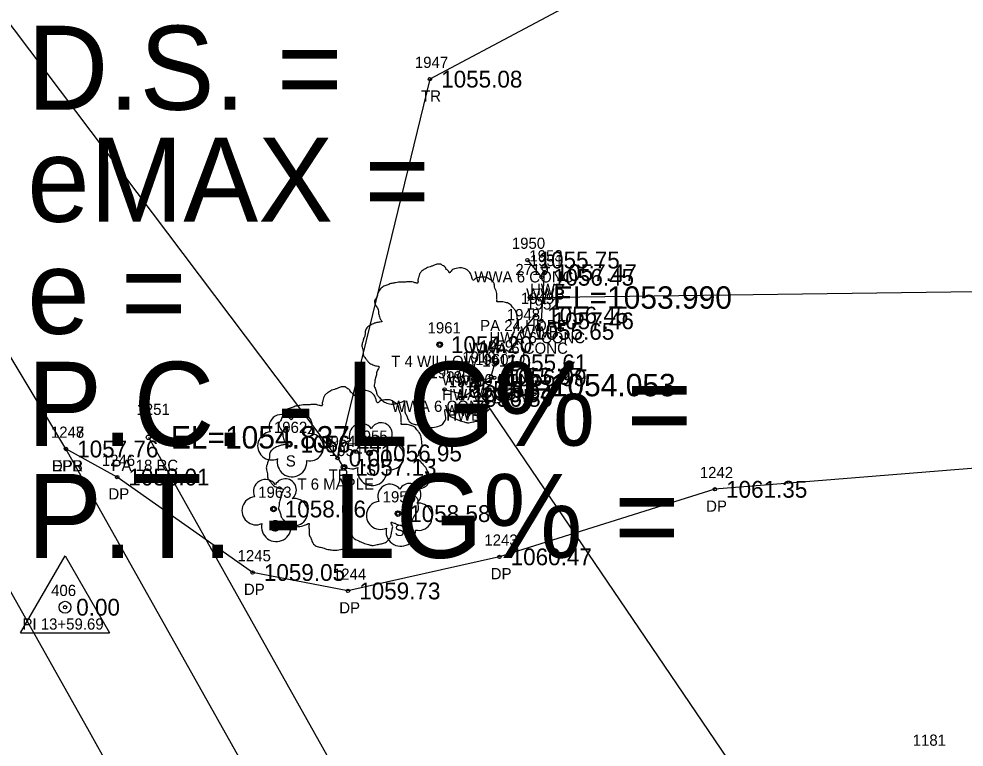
# Model space of a CAD drawing. Extents: x 1578957 to 1581675, y 1115963 to 1120391.
# Drawn here: x 1580328.3 to 1580412.6, y 1116754.1 to 1116819.1 of the extents above; entities that cross this region are included whole.
import ezdxf

# ---------------------------------------------------------------- set-up
doc = ezdxf.new("R2010")
doc.units = 0
for name, color, linetype in [('RD_EX_Bridge', 7, 'Continuous'), ('RD_EX_Bridge_txCode', 7, 'Continuous'), ('RD_EX_DR_Pipe', 7, 'Continuous'), ('RD_EX_DR_Pipe_txCode', 7, 'Continuous'), ('RD_EX_Driveway', 7, 'Continuous'), ('RD_EX_Driveway_txCode', 7, 'Continuous'), ('RD_EX_Road', 7, 'Continuous'), ('RD_EX_Road_txCode', 7, 'Continuous'), ('RD_EX_TX_Bridge_ELEV', 7, 'Continuous'), ('RD_EX_TX_Driveway_ELEV', 7, 'Continuous'), ('RD_EX_TX_Road_ELEV', 7, 'Continuous'), ('RD_EX_TX_VEG_ELEV', 7, 'Continuous'), ('RD_EX_VEG', 7, 'Continuous'), ('RD_EX_VEG_txCode', 7, 'Continuous'), ('RD_HC_Cl', 7, 'Continuous'), ('RD_HC_Data', 7, 'Continuous'), ('RD_HC_Survey_ELEV', 7, 'Continuous'), ('RD_HC_txCode', 7, 'Continuous'), ('RD_SMD_Locator', 7, 'Continuous'), ('RD_TX_Pipe_ElevEX', 7, 'Continuous')]:
    doc.layers.add(name, color=color, linetype=linetype)

msp = doc.modelspace()

# ---------------------------------------------------------------- linework, layer by layer
at = {"layer": 'RD_EX_Bridge'}
for p, q in [((1580373.646, 1116797.583), (1580374.923, 1116796.046)), ((1580374.904, 1116792.159), (1580375.172, 1116796.464)), ((1580373.156, 1116791.216), (1580374.415, 1116792.668)), ((1580370.748, 1116788.412), (1580370.399, 1116787.202)), ((1580370.688, 1116787.072), (1580367.697, 1116785.236)), ((1580366.256, 1116786.032), (1580367.664, 1116785.659))]:
    msp.add_line(p, q, dxfattribs=at)
at = {"layer": 'RD_EX_DR_Pipe'}
for p, q in [((1580419.856, 1116711.331), (1580368.903, 1116786.424)), ((1580339.82, 1116781.76), (1580379.606, 1116710.874))]:
    msp.add_line(p, q, dxfattribs=at)
msp.add_lwpolyline([(1580373.922, 1116794.238), (1580429.131, 1116794.979), (1580456.133, 1116766.425)], dxfattribs=at)
at = {"layer": 'RD_EX_Driveway'}
msp.add_lwpolyline([(1580462.14, 1116759.179), (1580439.116, 1116773.971), (1580415.487, 1116779.155), (1580390.386, 1116777.119), (1580371.156, 1116771.089), (1580357.635, 1116768.045), (1580349.124, 1116769.694), (1580337.03, 1116778.212), (1580332.459, 1116780.718)], dxfattribs=at)
at = {"layer": 'RD_EX_Road'}
msp.add_lwpolyline([(1580570.709, 1116498.672), (1580529.362, 1116480.651), (1580519.915, 1116479.429), (1580510.641, 1116479.835), (1580504.137, 1116481.669), (1580497.171, 1116485.134), (1580490.265, 1116490.584), (1580483.828, 1116498.293), (1580485.045, 1116499.021), (1580478.372, 1116510.012), (1580451.149, 1116557.411), (1580425.988, 1116599.549), (1580403.293, 1116644.829), (1580382.317, 1116688.414), (1580373.948, 1116705.146), (1580352.793, 1116744.505), (1580332.459, 1116780.718), (1580308.505, 1116820.533), (1580282.289, 1116862.52), (1580254.512, 1116905.196), (1580227.498, 1116946.748), (1580201.695, 1116988.255)], dxfattribs=at)
at = {"layer": 'RD_EX_VEG'}
msp.add_lwpolyline([(1580391.811, 1116828.04), (1580364.951, 1116813.732), (1580356.706, 1116779.907), (1580276.998, 1116885.568)], dxfattribs=at)
for centre, radius in [((1580365.824, 1116790.036), 0.25), ((1580365.812, 1116790.017), 0.0001), ((1580352.392, 1116781.152), 0.25), ((1580359.552, 1116780.362), 0.25), ((1580357.286, 1116779.085), 0.25), ((1580357.273, 1116779.066), 0.0001), ((1580350.99, 1116775.362), 0.25), ((1580362.098, 1116774.951), 0.25)]:
    msp.add_circle(centre, radius, dxfattribs=at)
for centre, radius, start, end in [((1580351.671, 1116782.699), 1.084, 34.97629, 204.75602), ((1580353.437, 1116782.854), 0.995, 308.76261, 152.04674), ((1580358.831, 1116781.909), 1.084, 34.97629, 204.75602), ((1580360.598, 1116782.064), 0.995, 308.76261, 152.04674), ((1580350.828, 1116780.996), 1.257, 96.45179, 294.73401), ((1580354.232, 1116780.873), 1.218, 256.56668, 98.10463), ((1580357.989, 1116780.206), 1.257, 96.45179, 294.73401), ((1580361.392, 1116780.083), 1.218, 256.56668, 98.10463), ((1580352.638, 1116779.556), 1.318, 166.88266, 5.75893), ((1580359.798, 1116778.766), 1.318, 166.88266, 5.75893), ((1580350.269, 1116776.909), 1.084, 34.97629, 204.75602), ((1580352.035, 1116777.064), 0.995, 308.76261, 152.04674), ((1580361.377, 1116776.498), 1.084, 34.97629, 204.75602), ((1580363.144, 1116776.653), 0.995, 308.76261, 152.04674), ((1580349.426, 1116775.206), 1.257, 96.45179, 294.73401), ((1580352.83, 1116775.083), 1.218, 256.56668, 98.10463), ((1580360.535, 1116774.795), 1.257, 96.45179, 294.73401), ((1580363.938, 1116774.672), 1.218, 256.56668, 98.10463), ((1580351.236, 1116773.766), 1.318, 166.88266, 5.75893), ((1580362.344, 1116773.355), 1.318, 166.88266, 5.75893)]:
    msp.add_arc(centre, radius, start, end, dxfattribs=at)
for points in [[(1580365.956, 1116797.203), (1580365.656, 1116797.228), (1580365.332, 1116797.128), (1580365.082, 1116797.028), (1580364.857, 1116796.953), (1580364.632, 1116796.853), (1580364.332, 1116796.678), (1580364.107, 1116796.478), (1580363.982, 1116796.228), (1580363.932, 1116796.003), (1580363.882, 1116795.729), (1580363.882, 1116795.554), (1580363.757, 1116795.529), (1580363.607, 1116795.554), (1580363.357, 1116795.629), (1580363.107, 1116795.629), (1580362.858, 1116795.629), (1580362.508, 1116795.604), (1580362.158, 1116795.604), (1580361.883, 1116795.554), (1580361.558, 1116795.504), (1580361.183, 1116795.379), (1580360.833, 1116795.254), (1580360.534, 1116795.004), (1580360.284, 1116794.529), (1580360.159, 1116794.179), (1580360.009, 1116793.929), (1580360.159, 1116793.48), (1580360.334, 1116793.13), (1580360.359, 1116792.93), (1580360.434, 1116792.505), (1580360.534, 1116792.28), (1580360.659, 1116792.08), (1580360.584, 1116792.055), (1580360.209, 1116792.005), (1580359.909, 1116791.905), (1580359.484, 1116791.68), (1580359.259, 1116791.455), (1580359.159, 1116791.131), (1580359.134, 1116790.781), (1580359.034, 1116790.581), (1580358.959, 1116790.306), (1580358.934, 1116790.231), (1580358.884, 1116789.906), (1580358.984, 1116789.456), (1580359.009, 1116789.106), (1580359.134, 1116788.882), (1580359.284, 1116788.707), (1580359.459, 1116788.457), (1580359.859, 1116788.232), (1580360.184, 1116788.132), (1580360.384, 1116788.107), (1580360.209, 1116787.607), (1580360.159, 1116787.257), (1580360.034, 1116786.857), (1580360.034, 1116786.783), (1580359.984, 1116786.308), (1580360.134, 1116785.983), (1580360.209, 1116785.608), (1580360.384, 1116785.383), (1580360.659, 1116785.083), (1580360.983, 1116784.858), (1580361.483, 1116784.733), (1580361.883, 1116784.758), (1580362.458, 1116784.933), (1580362.708, 1116785.008), (1580362.683, 1116784.833), (1580362.708, 1116784.458), (1580362.708, 1116784.034), (1580362.858, 1116783.709), (1580362.958, 1116783.434), (1580363.107, 1116783.184), (1580363.432, 1116782.959), (1580363.832, 1116782.884), (1580364.257, 1116782.734), (1580364.707, 1116782.659), (1580365.207, 1116782.634), (1580365.806, 1116782.784), (1580366.081, 1116782.909), (1580366.181, 1116783.084), (1580366.381, 1116783.459), (1580366.331, 1116783.684), (1580366.356, 1116784.284), (1580366.456, 1116784.109), (1580366.631, 1116783.759), (1580367.131, 1116783.459), (1580367.531, 1116783.284), (1580368.005, 1116783.134), (1580368.305, 1116783.059), (1580368.78, 1116783.134), (1580369.155, 1116783.209), (1580369.53, 1116783.334), (1580369.83, 1116783.609), (1580370.004, 1116783.884), (1580370.054, 1116784.159), (1580370.129, 1116784.533), (1580370.179, 1116784.708)], [(1580370.179, 1116784.708), (1580370.104, 1116784.883), (1580370.054, 1116785.133), (1580370.129, 1116785.108), (1580370.304, 1116785.058), (1580370.579, 1116784.933), (1580370.804, 1116784.858), (1580371.129, 1116784.883), (1580371.404, 1116784.983), (1580371.854, 1116785.258), (1580372.129, 1116785.733), (1580372.403, 1116786.133), (1580372.478, 1116786.458), (1580372.428, 1116786.683), (1580372.403, 1116787.182), (1580372.203, 1116787.432), (1580372.153, 1116787.557), (1580372.054, 1116787.957), (1580372.129, 1116788.007), (1580372.403, 1116788.057), (1580372.778, 1116788.182), (1580373.053, 1116788.307), (1580373.278, 1116788.482), (1580373.353, 1116788.707), (1580373.328, 1116789.106), (1580373.378, 1116789.506), (1580373.303, 1116789.656), (1580373.203, 1116789.806), (1580373.128, 1116790.006), (1580372.978, 1116790.156), (1580372.878, 1116790.306), (1580372.778, 1116790.406), (1580372.653, 1116790.556), (1580372.478, 1116790.681), (1580372.328, 1116790.731), (1580372.278, 1116790.881), (1580372.428, 1116791.081), (1580372.478, 1116791.181), (1580372.503, 1116791.405), (1580372.728, 1116791.755), (1580372.778, 1116792.155), (1580372.728, 1116792.58), (1580372.678, 1116792.855), (1580372.528, 1116793.13), (1580372.328, 1116793.38), (1580372.203, 1116793.555), (1580372.029, 1116793.679), (1580371.704, 1116793.804), (1580371.454, 1116793.854), (1580371.104, 1116793.854), (1580370.904, 1116793.904), (1580370.929, 1116793.954), (1580370.929, 1116794.104), (1580370.929, 1116794.379), (1580370.854, 1116794.829), (1580370.704, 1116795.329), (1580370.704, 1116795.354), (1580370.604, 1116795.604), (1580370.379, 1116795.804), (1580370.204, 1116795.903), (1580370.004, 1116796.028), (1580369.755, 1116796.053), (1580369.455, 1116796.053), (1580369.18, 1116796.003), (1580368.98, 1116795.903), (1580368.805, 1116795.779), (1580368.73, 1116795.928), (1580368.63, 1116796.228), (1580368.58, 1116796.378), (1580368.43, 1116796.553), (1580368.205, 1116796.753), (1580367.755, 1116796.878), (1580367.131, 1116796.803), (1580366.831, 1116796.603), (1580366.681, 1116796.428), (1580366.631, 1116796.553), (1580366.431, 1116796.753), (1580366.331, 1116796.928), (1580366.156, 1116797.053), (1580366.006, 1116797.153), (1580365.906, 1116797.203)], [(1580357.418, 1116786.252), (1580357.118, 1116786.277), (1580356.793, 1116786.177), (1580356.543, 1116786.077), (1580356.318, 1116786.002), (1580356.094, 1116785.902), (1580355.794, 1116785.728), (1580355.569, 1116785.528), (1580355.444, 1116785.278), (1580355.394, 1116785.053), (1580355.344, 1116784.778), (1580355.344, 1116784.603), (1580355.219, 1116784.578), (1580355.069, 1116784.603), (1580354.819, 1116784.678), (1580354.569, 1116784.678), (1580354.319, 1116784.678), (1580353.969, 1116784.653), (1580353.62, 1116784.653), (1580353.345, 1116784.603), (1580353.02, 1116784.553), (1580352.645, 1116784.428), (1580352.295, 1116784.303), (1580351.995, 1116784.053), (1580351.745, 1116783.579), (1580351.62, 1116783.229), (1580351.471, 1116782.979), (1580351.62, 1116782.529), (1580351.795, 1116782.179), (1580351.82, 1116781.979), (1580351.895, 1116781.554), (1580351.995, 1116781.33), (1580352.12, 1116781.13), (1580352.045, 1116781.105), (1580351.67, 1116781.055), (1580351.371, 1116780.955), (1580350.946, 1116780.73), (1580350.721, 1116780.505), (1580350.621, 1116780.18), (1580350.596, 1116779.83), (1580350.496, 1116779.63), (1580350.421, 1116779.355), (1580350.396, 1116779.28), (1580350.346, 1116778.956), (1580350.446, 1116778.506), (1580350.471, 1116778.156), (1580350.596, 1116777.931), (1580350.746, 1116777.756), (1580350.921, 1116777.506), (1580351.321, 1116777.281), (1580351.645, 1116777.181), (1580351.845, 1116777.156), (1580351.67, 1116776.657), (1580351.62, 1116776.307), (1580351.496, 1116775.907), (1580351.496, 1116775.832), (1580351.446, 1116775.357), (1580351.595, 1116775.032), (1580351.67, 1116774.657), (1580351.845, 1116774.433), (1580352.12, 1116774.133), (1580352.445, 1116773.908), (1580352.945, 1116773.783), (1580353.345, 1116773.808), (1580353.92, 1116773.983), (1580354.169, 1116774.058), (1580354.144, 1116773.883), (1580354.169, 1116773.508), (1580354.169, 1116773.083), (1580354.319, 1116772.758), (1580354.419, 1116772.483), (1580354.569, 1116772.233), (1580354.894, 1116772.009), (1580355.294, 1116771.934), (1580355.719, 1116771.784), (1580356.169, 1116771.709), (1580356.668, 1116771.684), (1580357.268, 1116771.834), (1580357.543, 1116771.959), (1580357.643, 1116772.134), (1580357.843, 1116772.508), (1580357.793, 1116772.733), (1580357.818, 1116773.333), (1580357.918, 1116773.158), (1580358.093, 1116772.808), (1580358.592, 1116772.508), (1580358.992, 1116772.333), (1580359.467, 1116772.183), (1580359.767, 1116772.109), (1580360.242, 1116772.183), (1580360.617, 1116772.258), (1580360.991, 1116772.383), (1580361.291, 1116772.658), (1580361.466, 1116772.933), (1580361.516, 1116773.208), (1580361.591, 1116773.583), (1580361.641, 1116773.758)], [(1580361.641, 1116773.758), (1580361.566, 1116773.933), (1580361.516, 1116774.183), (1580361.591, 1116774.158), (1580361.766, 1116774.108), (1580362.041, 1116773.983), (1580362.266, 1116773.908), (1580362.591, 1116773.933), (1580362.866, 1116774.033), (1580363.315, 1116774.308), (1580363.59, 1116774.782), (1580363.865, 1116775.182), (1580363.94, 1116775.507), (1580363.89, 1116775.732), (1580363.865, 1116776.232), (1580363.665, 1116776.482), (1580363.615, 1116776.607), (1580363.515, 1116777.006), (1580363.59, 1116777.056), (1580363.865, 1116777.106), (1580364.24, 1116777.231), (1580364.515, 1116777.356), (1580364.74, 1116777.531), (1580364.815, 1116777.756), (1580364.79, 1116778.156), (1580364.84, 1116778.556), (1580364.765, 1116778.706), (1580364.665, 1116778.856), (1580364.59, 1116779.056), (1580364.44, 1116779.205), (1580364.34, 1116779.355), (1580364.24, 1116779.455), (1580364.115, 1116779.605), (1580363.94, 1116779.73), (1580363.79, 1116779.78), (1580363.74, 1116779.93), (1580363.89, 1116780.13), (1580363.94, 1116780.23), (1580363.965, 1116780.455), (1580364.19, 1116780.805), (1580364.24, 1116781.205), (1580364.19, 1116781.629), (1580364.14, 1116781.904), (1580363.99, 1116782.179), (1580363.79, 1116782.429), (1580363.665, 1116782.604), (1580363.49, 1116782.729), (1580363.165, 1116782.854), (1580362.916, 1116782.904), (1580362.566, 1116782.904), (1580362.366, 1116782.954), (1580362.391, 1116783.004), (1580362.391, 1116783.154), (1580362.391, 1116783.429), (1580362.316, 1116783.878), (1580362.166, 1116784.378), (1580362.166, 1116784.403), (1580362.066, 1116784.653), (1580361.841, 1116784.853), (1580361.666, 1116784.953), (1580361.466, 1116785.078), (1580361.216, 1116785.103), (1580360.916, 1116785.103), (1580360.642, 1116785.053), (1580360.442, 1116784.953), (1580360.267, 1116784.828), (1580360.192, 1116784.978), (1580360.092, 1116785.278), (1580360.042, 1116785.428), (1580359.892, 1116785.603), (1580359.667, 1116785.803), (1580359.217, 1116785.927), (1580358.592, 1116785.853), (1580358.293, 1116785.653), (1580358.143, 1116785.478), (1580358.093, 1116785.603), (1580357.893, 1116785.803), (1580357.793, 1116785.977), (1580357.618, 1116786.102), (1580357.468, 1116786.202), (1580357.368, 1116786.252)]]:
    msp.add_spline(points, degree=3, dxfattribs=at)
at = {"layer": 'RD_HC_Cl'}
msp.add_arc((1578700.887, 1115846.201), 1869.668, 25.909481, 32.948945, dxfattribs=at)
at = {"layer": 'RD_HC_Data'}
for p, q in [((1580328.406, 1116764.302), (1580332.378, 1116771.182)), ((1580332.378, 1116771.182), (1580336.347, 1116764.302)), ((1580328.406, 1116764.302), (1580336.347, 1116764.302))]:
    msp.add_line(p, q, dxfattribs=at)
msp.add_circle((1580332.377, 1116766.595), 0.529, dxfattribs=at)
at = {"layer": 'RD_SMD_Locator'}
for centre, radius in [((1580364.951, 1116813.732), 0.15), ((1580373.646, 1116797.583), 0.15), ((1580374.923, 1116796.046), 0.15), ((1580375.172, 1116796.464), 0.15), ((1580373.922, 1116794.238), 0.2), ((1580374.415, 1116792.668), 0.15), ((1580374.904, 1116792.159), 0.15), ((1580373.156, 1116791.216), 0.15), ((1580365.824, 1116790.036), 0.15), ((1580370.748, 1116788.412), 0.15), ((1580370.399, 1116787.202), 0.15), ((1580370.688, 1116787.072), 0.15), ((1580366.256, 1116786.032), 0.15), ((1580368.903, 1116786.424), 0.2), ((1580367.664, 1116785.659), 0.15), ((1580367.697, 1116785.236), 0.15), ((1580339.82, 1116781.76), 0.2), ((1580332.459, 1116780.718), 0.15), ((1580332.459, 1116780.718), 0.15), ((1580352.392, 1116781.152), 0.15), ((1580356.706, 1116779.907), 0.15), ((1580359.552, 1116780.362), 0.15), ((1580357.286, 1116779.085), 0.15), ((1580337.03, 1116778.212), 0.15), ((1580390.386, 1116777.119), 0.15), ((1580350.99, 1116775.362), 0.15), ((1580362.098, 1116774.951), 0.15), ((1580371.156, 1116771.089), 0.15), ((1580349.124, 1116769.694), 0.15), ((1580357.635, 1116768.045), 0.15), ((1580332.377, 1116766.595), 0.15)]:
    msp.add_circle(centre, radius, dxfattribs=at)

# ---------------------------------------------------------------- texts
at = {"layer": 'RD_EX_Bridge_txCode'}
for s, p in [('1950', (1580372.26, 1116798.583)), ('1953', (1580373.825, 1116797.464)), ('1951', (1580373.86, 1116797.046)), ('WWA 6 CONC', (1580368.913, 1116795.583)), ('HWB', (1580373.88, 1116794.464)), ('1949', (1580373.069, 1116793.668)), ('WWB', (1580373.545, 1116794.046)), ('1952', (1580373.558, 1116793.159)), ('1948', (1580371.81, 1116792.216)), ('HWA 6 CONC', (1580370.259, 1116790.159)), ('WWB', (1580373.037, 1116790.668)), ('WWA 6 CONC', (1580368.424, 1116789.216)), ('1959', (1580369.402, 1116789.412)), ('1960', (1580368.99, 1116788.202)), ('1917', (1580369.625, 1116788.072)), ('1957', (1580364.909, 1116787.032)), ('1958', (1580366.317, 1116786.659)), ('WWA 6 CONC', (1580366.016, 1116786.412)), ('1918', (1580366.634, 1116786.236)), ('HWA 6 CONC', (1580366.042, 1116785.072)), ('WWB', (1580369.021, 1116785.202)), ('WWA 6 CONC', (1580361.523, 1116784.032)), ('WWB', (1580366.286, 1116783.659)), ('HWB', (1580366.406, 1116783.236))]:
    msp.add_text(s, height=1, dxfattribs=at).set_placement(p)
at = {"layer": 'RD_EX_DR_Pipe_txCode'}
for s, p in [('2719', (1580372.576, 1116796.238)), ('PA 24 HDPE', (1580369.43, 1116791.238)), ('1919', (1580367.84, 1116788.424)), ('1251', (1580338.757, 1116783.76)), ('PB', (1580368.123, 1116783.424)), ('PA 18 RC', (1580336.528, 1116778.76))]:
    msp.add_text(s, height=1, dxfattribs=at).set_placement(p)
at = {"layer": 'RD_EX_Driveway_txCode'}
for s, p in [('1247', (1580331.113, 1116781.718)), ('1246', (1580335.66, 1116779.212)), ('DPB', (1580331.207, 1116778.718)), ('1242', (1580389.039, 1116778.119)), ('DP', (1580336.251, 1116776.212)), ('DP', (1580389.606, 1116775.119)), ('1243', (1580369.81, 1116772.089)), ('1245', (1580347.777, 1116770.694)), ('1244', (1580356.288, 1116769.045)), ('DP', (1580370.377, 1116769.089)), ('DP', (1580348.344, 1116767.694)), ('DP', (1580356.855, 1116766.045)), ('1181', (1580408.045, 1116754.23))]:
    msp.add_text(s, height=1, dxfattribs=at).set_placement(p)
at = {"layer": 'RD_EX_Road_txCode'}
for s, p in [('1248', (1580331.113, 1116781.718)), ('EPR', (1580331.231, 1116778.718))]:
    msp.add_text(s, height=1, dxfattribs=at).set_placement(p)
at = {"layer": 'RD_EX_TX_Bridge_ELEV'}
for s, p in [('1055.75', (1580374.646, 1116796.833)), ('1056.45', (1580375.923, 1116795.296)), ('1057.47', (1580376.172, 1116795.714)), ('1056.45', (1580375.415, 1116791.918)), ('1057.46', (1580375.904, 1116791.409)), ('1055.65', (1580374.156, 1116790.466)), ('1055.61', (1580371.748, 1116787.662)), ('1055.97', (1580371.399, 1116786.452)), ('1056.99', (1580371.688, 1116786.322)), ('1055.54', (1580367.256, 1116785.282)), ('1055.94', (1580368.664, 1116784.909)), ('1056.89', (1580368.697, 1116784.486))]:
    msp.add_text(s, height=1.5, dxfattribs=at).set_placement(p)
at = {"layer": 'RD_EX_TX_Driveway_ELEV'}
for s, p in [('1057.76', (1580333.459, 1116779.968)), ('1058.01', (1580338.03, 1116777.462)), ('1061.35', (1580391.386, 1116776.369)), ('1060.47', (1580372.156, 1116770.339)), ('1059.05', (1580350.124, 1116768.944)), ('1059.73', (1580358.635, 1116767.295))]:
    msp.add_text(s, height=1.5, dxfattribs=at).set_placement(p)
at = {"layer": 'RD_EX_TX_Road_ELEV'}
msp.add_text('1057.76', height=1.5, dxfattribs=at).set_placement((1580333.459, 1116779.968))
at = {"layer": 'RD_EX_TX_VEG_ELEV'}
for s, p in [('1055.08', (1580365.951, 1116812.982)), ('1054.20', (1580366.824, 1116789.286)), ('1056.44', (1580353.392, 1116780.402)), ('1056.95', (1580360.552, 1116779.612)), ('0.00', (1580357.706, 1116779.157)), ('1057.13', (1580358.286, 1116778.335)), ('1058.06', (1580351.99, 1116774.612)), ('1058.58', (1580363.098, 1116774.201))]:
    msp.add_text(s, height=1.5, dxfattribs=at).set_placement(p)
at = {"layer": 'RD_EX_VEG_txCode'}
for s, p in [('1947', (1580363.605, 1116814.732)), ('TR', (1580364.156, 1116811.732)), ('1961', (1580364.738, 1116791.036)), ('T 4 WILLOW', (1580361.494, 1116788.036)), ('1962', (1580351.022, 1116782.152)), ('1964', (1580355.336, 1116780.907)), ('1955', (1580358.206, 1116781.362)), ('1954', (1580355.94, 1116780.085)), ('S', (1580352.085, 1116779.152)), ('S', (1580359.245, 1116778.362)), ('TR', (1580355.91, 1116777.907)), ('1963', (1580349.62, 1116776.362)), ('T 6 MAPLE', (1580353.117, 1116777.085)), ('1956', (1580360.728, 1116775.951)), ('S', (1580350.683, 1116773.362)), ('S', (1580361.791, 1116772.951))]:
    msp.add_text(s, height=1, dxfattribs=at).set_placement(p)
at = {"layer": 'RD_HC_Data'}
for s, p in [('D.S. = ', (1580329, 1116811)), ('eMAX = ', (1580329, 1116801)), ('e = ', (1580329, 1116791)), ('P.C. - LG% = ', (1580329, 1116781)), ('P.T. - LG% = ', (1580329, 1116771))]:
    msp.add_text(s, height=7.5, dxfattribs=at).set_placement(p)
at = {"layer": 'RD_HC_Survey_ELEV'}
msp.add_text('0.00', height=1.5, dxfattribs=at).set_placement((1580333.377, 1116765.845))
at = {"layer": 'RD_HC_txCode'}
for s, p in [('406', (1580331.133, 1116767.595)), ('PI 13+59.69', (1580328.574, 1116764.595))]:
    msp.add_text(s, height=1, dxfattribs=at).set_placement(p)
at = {"layer": 'RD_TX_Pipe_ElevEX'}
for s, p in [('EL=1053.990', (1580375.922, 1116793.238)), ('EL=1054.053', (1580370.903, 1116785.424)), ('EL=1054.837', (1580341.82, 1116780.76))]:
    msp.add_text(s, height=2, dxfattribs=at).set_placement(p)

doc.saveas('drawing.dxf')
